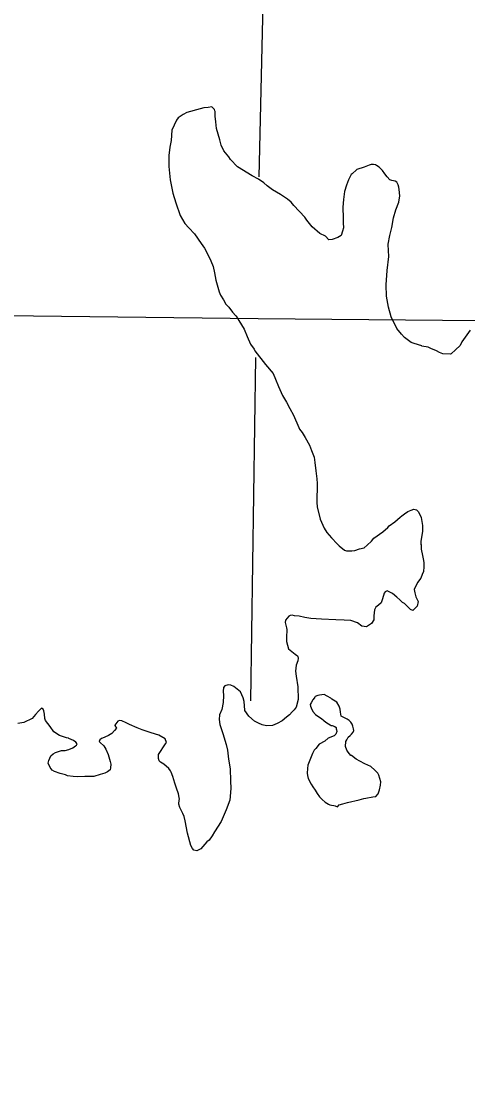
# Model space of a CAD drawing. Extents: x 369523 to 838377, y 495025 to 936819.
# Drawn here: x 532460 to 535025, y 829080 to 835168 of the extents above; entities that cross this region are included whole.
import ezdxf

# ---------------------------------------------------------------- set-up
doc = ezdxf.new("R2010")
doc.units = 0
for name, color, linetype in [('Level 10', 7, 'Continuous'), ('Level 22', 7, 'Continuous'), ('Level 6', 7, 'Continuous')]:
    doc.layers.add(name, color=color, linetype=linetype)

msp = doc.modelspace()

# ---------------------------------------------------------------- linework, layer by layer
at = {"layer": 'Level 10'}
for points in [[(534561.3, 834272.5), (534549.2, 834290.4), (534535.1, 834310.3), (534517, 834328.2), (534500.9, 834338), (534494.9, 834342), (534482.9, 834343.9), (534470.9, 834343.7), (534459, 834339.6), (534429.2, 834329.4), (534387.4, 834315), (534385.4, 834312.9), (534361.7, 834290.7), (534355.7, 834286.7), (534340, 834256.5), (534328.3, 834224.4), (534316.7, 834188.2), (534311.1, 834142.2), (534307.5, 834098.1), (534310, 834036.1), (534310.2, 834008.1), (534310.5, 833980.1), (534304.7, 833960), (534296.9, 833935.9), (534279, 833923.7), (534245.2, 833913.4), (534227.3, 833911.3), (534207.1, 833931.1), (534175.1, 833946.8), (534130.9, 833986.4), (534100.6, 834024.2), (534088.5, 834042.1), (534026.1, 834107.5), (534010, 834127.4), (533989.8, 834145.2), (533949.7, 834170.9), (533903.6, 834198.5), (533873.5, 834222.2), (533853.4, 834238.1), (533823.3, 834259.8), (533787.2, 834279.5), (533703, 834330.7), (533662.7, 834372.4), (533652.6, 834388.3), (533624.4, 834422.1), (533608.1, 834456), (533599.9, 834485.9), (533581.4, 834551.8), (533577.1, 834589.8), (533574.8, 834621.7), (533574.6, 834649.8), (533572.5, 834653.7), (533570.5, 834659.7), (533554.4, 834675.6), (533534.5, 834671.4), (533508.6, 834669.2), (533466.7, 834658.8), (533432.9, 834648.5), (533411, 834642.3), (533389.2, 834632.1), (533361.4, 834611.8), (533351.5, 834599.7), (533324.1, 834541.4), (533320.6, 834481.4), (533313, 834443.3), (533307.4, 834395.2), (533307.9, 834333.1), (533314.6, 834255.2), (533331.2, 834179.3), (533347.6, 834123.4), (533372.2, 834051.6), (533400.5, 834005.8), (533422.7, 833980), (533454.9, 833946.2), (533493.3, 833890.6), (533513.5, 833862.7), (533533.8, 833822.9), (533550, 833791), (533562.2, 833757.1), (533570.5, 833721.2), (533576.9, 833679.2), (533585.1, 833651.3), (533597.4, 833611.3), (533605.5, 833593.4), (533621.7, 833565.5), (533635.9, 833541.7), (533652, 833523.8), (533674.2, 833494), (533692.3, 833474.1), (533700.4, 833464.2), (533710.5, 833446.3), (533740.9, 833396.5), (533757.2, 833354.6), (533777.5, 833310.8), (533797.7, 833283), (533801.8, 833273), (533862.3, 833193.5), (533906.7, 833141.9), (533920.9, 833110), (533937.2, 833068.1), (533961.6, 833016.3)], [(534561.3, 834272.5), (534549.2, 834290.4), (534535.1, 834310.3), (534517, 834328.2), (534500.9, 834338), (534494.9, 834342), (534482.9, 834343.9), (534470.9, 834343.7), (534459, 834339.6), (534429.2, 834329.4), (534387.4, 834315), (534385.4, 834312.9), (534361.7, 834290.7), (534355.7, 834286.7), (534340, 834256.5), (534328.3, 834224.4), (534316.7, 834188.2), (534311.1, 834142.2), (534307.5, 834098.1), (534310, 834036.1), (534310.2, 834008.1), (534310.5, 833980.1), (534304.7, 833960), (534296.9, 833935.9), (534279, 833923.7), (534245.2, 833913.4), (534227.3, 833911.3), (534207.1, 833931.1), (534175.1, 833946.8), (534130.9, 833986.4), (534100.6, 834024.2), (534088.5, 834042.1), (534026.1, 834107.5), (534010, 834127.4), (533989.8, 834145.2), (533949.7, 834170.9), (533903.6, 834198.5), (533873.5, 834222.2), (533853.4, 834238.1), (533823.3, 834259.8), (533787.2, 834279.5), (533703, 834330.7), (533662.7, 834372.4), (533652.6, 834388.3), (533624.4, 834422.1), (533608.1, 834456), (533599.9, 834485.9), (533581.4, 834551.8), (533577.1, 834589.8), (533574.8, 834621.7), (533574.6, 834649.8), (533572.5, 834653.7), (533570.5, 834659.7), (533554.4, 834675.6), (533534.5, 834671.4), (533508.6, 834669.2), (533466.7, 834658.8), (533432.9, 834648.5), (533411, 834642.3), (533389.2, 834632.1), (533361.4, 834611.8), (533351.5, 834599.7), (533324.1, 834541.4), (533320.6, 834481.4), (533313, 834443.3), (533307.4, 834395.2), (533307.9, 834333.1), (533314.6, 834255.2), (533331.2, 834179.3), (533347.6, 834123.4), (533372.2, 834051.6), (533400.5, 834005.8), (533422.7, 833980), (533454.9, 833946.2), (533493.3, 833890.6), (533513.5, 833862.7), (533533.8, 833822.9), (533550, 833791), (533562.2, 833757.1), (533570.5, 833721.2), (533576.9, 833679.2), (533585.1, 833651.3), (533597.4, 833611.3), (533605.5, 833593.4), (533621.7, 833565.5), (533635.9, 833541.7), (533652, 833523.8), (533674.2, 833494), (533692.3, 833474.1), (533700.4, 833464.2), (533710.5, 833446.3), (533740.9, 833396.5), (533757.2, 833354.6), (533777.5, 833310.8), (533797.7, 833283), (533801.8, 833273), (533862.3, 833193.5), (533906.7, 833141.9), (533920.9, 833110), (533937.2, 833068.1), (533961.6, 833016.3)], [(535039.7, 833392.3), (534990.4, 833323.9), (534980.6, 833303.8), (534954.9, 833277.5), (534929.1, 833255.3), (534923.2, 833253.2), (534881.3, 833254.8), (534863.2, 833262.7), (534845.2, 833272.5), (534813.2, 833286.2), (534797.1, 833294.1), (534761.2, 833299.8), (534761.2, 833301.8), (534717.2, 833315.4), (534699.1, 833321.2), (534661, 833348.9), (534644.9, 833368.7), (534616.7, 833400.5), (534584.2, 833468.2), (534569.7, 833524.1), (534559.2, 833586.1), (534556.7, 833652.1), (534561.9, 833734.2), (534571.2, 833814.3), (534568.6, 833884.4), (534568.6, 833886.4), (534578.2, 833936.5), (534589.7, 833982.6), (534599.3, 834036.7), (534612.8, 834082.9), (534628.4, 834127), (534634.1, 834163.1), (534631.8, 834201.1), (534629.7, 834213.1), (534625.6, 834227.1), (534617.4, 834243), (534607.4, 834248.9), (534589.4, 834252.8), (534577.4, 834256.7), (534561.3, 834272.5)], [(535039.7, 833392.3), (534990.4, 833323.9), (534980.6, 833303.8), (534954.9, 833277.5), (534929.1, 833255.3), (534923.2, 833253.2), (534881.3, 833254.8), (534863.2, 833262.7), (534845.2, 833272.5), (534813.2, 833286.2), (534797.1, 833294.1), (534761.2, 833299.8), (534761.2, 833301.8), (534717.2, 833315.4), (534699.1, 833321.2), (534661, 833348.9), (534644.9, 833368.7), (534616.7, 833400.5), (534584.2, 833468.2), (534569.7, 833524.1), (534559.2, 833586.1), (534556.7, 833652.1), (534561.9, 833734.2), (534571.2, 833814.3), (534568.6, 833884.4), (534568.6, 833886.4), (534578.2, 833936.5), (534589.7, 833982.6), (534599.3, 834036.7), (534612.8, 834082.9), (534628.4, 834127), (534634.1, 834163.1), (534631.8, 834201.1), (534629.7, 834213.1), (534625.6, 834227.1), (534617.4, 834243), (534607.4, 834248.9), (534589.4, 834252.8), (534577.4, 834256.7), (534561.3, 834272.5)], [(533961.6, 833016.3), (533983.9, 832976.5), (534002.2, 832940.6), (534024.4, 832902.8), (534055, 832831), (534059, 832821.1), (534073.2, 832803.2), (534091.4, 832773.3), (534115.7, 832729.5), (534127.9, 832699.6), (534142.2, 832661.7), (534146.5, 832629.8), (534152.9, 832581.8), (534157.2, 832535.8), (534159.5, 832509.8), (534159.8, 832469.8), (534158.1, 832439.7), (534158.4, 832399.7), (534160.6, 832375.7), (534177.2, 832303.8), (534199.6, 832252), (534215.7, 832228.1), (534241.9, 832196.4), (534274.1, 832162.6), (534286.2, 832150.7), (534316.3, 832127), (534328.4, 832123.1), (534358.3, 832121.4), (534376.2, 832123.5), (534404.1, 832133.8), (534430, 832140), (534447.8, 832154.2), (534471.5, 832178.4), (534485.3, 832194.6), (534536.9, 832231.1), (534566.6, 832257.4), (534574.5, 832265.4), (534606.2, 832289.7), (534635.9, 832316), (534645.8, 832324.1), (534661.7, 832334.3), (534681.5, 832348.5), (534699.4, 832356.6), (534715.3, 832362.8), (534731.3, 832358.9), (534741.4, 832347), (534757.6, 832313.1), (534759.7, 832303.1), (534766, 832267.2), (534764.3, 832233.1), (534754.8, 832177), (534757.2, 832131), (534765.5, 832095.1), (534769.6, 832077.1), (534771.8, 832055.1), (534772, 832031.1), (534770.3, 832003.1), (534762.4, 831987), (534754.6, 831964.9), (534736.9, 831940.7), (534717.3, 831900.5), (534721.5, 831880.5), (534727.6, 831858.6), (534739.8, 831830.7), (534734.1, 831804.6), (534710.4, 831778.4), (534696.3, 831784.2), (534676.2, 831804.1), (534662.1, 831820), (534650.1, 831825.9), (534634, 831839.7), (534617.9, 831855.6), (534591.8, 831877.4), (534577.8, 831885.2), (534561.7, 831893.1), (534549.8, 831887), (534543.9, 831878.9), (534536.2, 831846.8), (534528.4, 831822.7), (534512.6, 831810.6), (534496.7, 831798.4), (534488.9, 831782.4), (534485.2, 831748.3), (534485.3, 831728.3), (534485.4, 831726.3), (534471.6, 831704.2), (534443.8, 831685.9), (534415.9, 831689.6), (534391.8, 831707.4), (534353.7, 831721.1), (534315.8, 831722.7), (534267.9, 831726.3), (534184.1, 831729.6), (534124.2, 831733), (534088.3, 831738.7), (534056.3, 831746.4), (534030.3, 831748.2), (534016.3, 831752), (534004.4, 831749.9), (533996.4, 831745.9), (533978.7, 831723.7)], [(533961.6, 833016.3), (533983.9, 832976.5), (534002.2, 832940.6), (534024.4, 832902.8), (534055, 832831), (534059, 832821.1), (534073.2, 832803.2), (534091.4, 832773.3), (534115.7, 832729.5), (534127.9, 832699.6), (534142.2, 832661.7), (534146.5, 832629.8), (534152.9, 832581.8), (534157.2, 832535.8), (534159.5, 832509.8), (534159.8, 832469.8), (534158.1, 832439.7), (534158.4, 832399.7), (534160.6, 832375.7), (534177.2, 832303.8), (534199.6, 832252), (534215.7, 832228.1), (534241.9, 832196.4), (534274.1, 832162.6), (534286.2, 832150.7), (534316.3, 832127), (534328.4, 832123.1), (534358.3, 832121.4), (534376.2, 832123.5), (534404.1, 832133.8), (534430, 832140), (534447.8, 832154.2), (534471.5, 832178.4), (534485.3, 832194.6), (534536.9, 832231.1), (534566.6, 832257.4), (534574.5, 832265.4), (534606.2, 832289.7), (534635.9, 832316), (534645.8, 832324.1), (534661.7, 832334.3), (534681.5, 832348.5), (534699.4, 832356.6), (534715.3, 832362.8), (534731.3, 832358.9), (534741.4, 832347), (534757.6, 832313.1), (534759.7, 832303.1), (534766, 832267.2), (534764.3, 832233.1), (534754.8, 832177), (534756.7, 832141.7)], [(533978.7, 831723.7), (533976.8, 831709.7), (533983, 831679.7), (533985.1, 831669.7), (533983.5, 831623.7), (533983.7, 831601.6), (533989.9, 831579.7), (533996, 831559.7), (534034.2, 831528.1), (534046.2, 831518.2), (534048.3, 831514.2), (534050.4, 831504.2), (534048.5, 831490.2), (534038.7, 831464.1), (534035, 831430), (534039.3, 831402), (534049.8, 831340.1), (534050.4, 831268.1), (534038.8, 831223.9), (534027, 831207.8), (534017.1, 831195.7), (534001.3, 831179.6), (533983.4, 831165.4), (533959.7, 831145.2), (533929.9, 831128.9), (533904, 831118.6), (533868.1, 831116.3), (533844.2, 831122.1), (533822.1, 831131.9), (533800.1, 831143.7), (533767.9, 831171.4), (533743.7, 831203.2), (533743.7, 831205.2), (533741.3, 831255.2), (533735.1, 831277.2), (533718.8, 831311.1), (533700.8, 831326.9), (533680.7, 831342.7), (533664.6, 831350.6), (533648.7, 831352.4), (533628.8, 831346.3), (533620.9, 831336.2), (533619, 831316.2), (533621.3, 831290.2), (533619.6, 831250.1), (533612, 831210), (533598.3, 831179.9), (533596.5, 831151.8), (533600.7, 831123.9), (533617.1, 831072), (533637.6, 831008.1), (533643.9, 830976.2), (533650.3, 830924.2), (533660.8, 830868.3), (533661.4, 830800.2), (533663.7, 830756.2), (533658.3, 830688.1), (533636.9, 830631.9), (533607.5, 830565.6), (533570.1, 830507.2), (533556.4, 830483.1), (533538.6, 830458.9), (533526.7, 830448.8), (533491.2, 830408.4), (533469.3, 830396.2), (533451.3, 830400.1), (533443.3, 830410), (533435.1, 830427.9), (533414.6, 830497.8), (533402, 830569.7), (533395.8, 830593.7), (533387.7, 830611.6), (533371.4, 830645.5), (533365.3, 830665.4), (533367.1, 830689.5), (533369, 830693.5), (533366.9, 830703.5), (533362.8, 830725.5), (533352.5, 830757.4), (533342.3, 830785.3), (533330, 830825.2), (533321.8, 830849.2), (533317.7, 830857.1), (533307.6, 830871), (533279.5, 830894.8), (533259.5, 830906.6), (533251.4, 830914.6), (533249.3, 830928.6), (533249.1, 830950.6), (533288.5, 831013), (533294.4, 831021), (533286.2, 831041), (533250.1, 831062.6), (533206.1, 831076.2), (533154.1, 831093.8), (533126.1, 831103.5), (533082, 831123.1), (533062, 831133), (533038, 831144.8), (533024, 831146.6), (533014, 831142.5)], [(534400.5, 830690.9), (534428.3, 830697.2), (534440.3, 830699.3), (534480.1, 830707.6), (534496.1, 830709.8), (534509.9, 830723.9), (534517.7, 830748), (534523.4, 830774.1), (534525.3, 830794.1), (534515, 830832), (534508.9, 830844), (534490.8, 830861.8), (534468.7, 830881.6), (534434.6, 830897.3), (534404.5, 830913.1), (534384.5, 830924.9), (534356.4, 830944.6), (534352.4, 830944.6), (534338.3, 830964.5), (534330.2, 830976.4), (534322, 830996.4), (534323.8, 831026.4), (534329.7, 831034.5), (534337.5, 831050.5), (534349.4, 831060.7), (534357.3, 831068.7), (534367.2, 831078.8), (534371.1, 831088.9), (534369, 831098.9), (534364.9, 831114.8), (534360.8, 831124.8), (534352.8, 831136.7), (534344.7, 831146.7), (534332.7, 831154.6), (534298.6, 831172.3), (534294.4, 831194.2), (534292.3, 831212.2), (534286.1, 831228.2), (534272, 831252.1), (534243.9, 831269.8), (534237.8, 831275.8), (534217.8, 831285.6), (534199.8, 831295.4), (534173.9, 831293.2), (534163.9, 831291.1), (534148, 831285), (534146, 831280.9), (534136.2, 831266.8), (534134.2, 831264.8), (534126.4, 831248.7), (534120.5, 831238.7), (534122.5, 831228.7), (534124.6, 831218.7), (534134.8, 831198.8), (534150.9, 831180.9), (534175, 831163.1), (534185, 831157.2), (534199, 831147.3), (534209.1, 831137.4), (534225.2, 831127.6), (534235.2, 831121.6), (534241.2, 831117.7), (534245.2, 831117.7), (534261.2, 831111.9), (534269.2, 831105.9), (534269.3, 831097.9), (534271.3, 831092), (534273.4, 831084), (534267.6, 831067.9), (534257.7, 831057.8), (534223.9, 831045.5), (534204.1, 831027.3), (534172.3, 831011), (534152.6, 830984.8), (534142.7, 830976.7), (534132.8, 830956.6)], [(533014, 831142.5), (532998.3, 831120.4), (532998.3, 831118.4), (533006.4, 831102.4), (532996.6, 831088.3), (532980.7, 831072.2), (532960.9, 831060), (532941, 831049.8), (532927.1, 831045.7), (532921.1, 831043.6), (532911.2, 831035.5), (532907.3, 831025.5), (532913.4, 831019.5), (532933.5, 831001.7), (532945.6, 830981.8), (532959.8, 830951.9), (532966, 830924), (532970.2, 830910), (532974.3, 830896), (532972.5, 830874), (532970.6, 830862), (532954.7, 830851.8), (532940.8, 830843.7), (532912.9, 830835.4), (532877.1, 830825.1), (532825.2, 830824.6), (532783.4, 830822.2), (532757.4, 830824), (532725.5, 830827.7), (532713.5, 830833.6), (532683.5, 830841.3), (532651.4, 830853.1), (532637.4, 830860.9), (532625.3, 830876.8), (532615.1, 830900.8), (532619, 830916.8), (532624.8, 830930.9), (532630.7, 830942.9), (532642.6, 830955), (532656.5, 830963.2), (532690.3, 830973.5), (532712.3, 830973.7), (532734.1, 830979.9), (532756, 830990.1), (532771.9, 831000.2), (532777.8, 831004.3), (532781.7, 831012.3), (532773.7, 831022.3), (532759.6, 831032.2), (532733.6, 831043.9), (532731.6, 831045.9), (532719.6, 831047.8), (532679.6, 831059.4), (532647.5, 831081.2), (532625.3, 831113), (532599.1, 831146.8), (532595, 831158.7), (532592.8, 831182.7), (532590.6, 831202.7), (532586.5, 831212.7), (532576.5, 831216.6), (532558.7, 831200.4), (532540.9, 831180.3), (532523.1, 831158.1), (532475.5, 831135.6), (532439.6, 831129.3)], [(534132.8, 830956.6), (534105.5, 830890.3), (534103.7, 830870.3), (534101.9, 830844.3), (534104, 830830.3), (534108.1, 830812.3), (534126.4, 830780.5), (534134.5, 830764.5), (534148.6, 830746.6), (534160.8, 830726.7), (534172.9, 830706.8), (534189, 830693), (534205.1, 830677.1), (534225.1, 830665.3), (534233.1, 830661.4), (534243.1, 830659.4), (534255.1, 830657.5), (534263.1, 830655.6), (534277.1, 830649.7), (534287, 830661.8), (534306.9, 830668), (534334.8, 830674.3), (534400.5, 830690.9)]]:
    msp.add_lwpolyline(points, dxfattribs=at)
at = {"layer": 'Level 22'}
for points in [[(534094, 848534.8), (534032.6, 844069.6), (533928.4, 838759.5), (533825.2, 834273.8)], [(533804.9, 833233.4), (533776.3, 831259.6)]]:
    msp.add_lwpolyline(points, dxfattribs=at)
at = {"layer": 'Level 6'}
msp.add_lwpolyline([(544176.1, 823451.5), (544238.2, 828092.9), (544245.6, 828159), (544358.4, 833397.2), (539111.4, 833409.4), (533820.2, 833457.3), (528658.5, 833518.3)], dxfattribs=at)
msp.add_lwpolyline([(544176.1, 823451.5), (544238.2, 828092.9), (544245.6, 828159), (544358.4, 833397.2), (539111.4, 833409.4), (533820.2, 833457.3), (528658.5, 833518.3)], dxfattribs=at)

doc.saveas('drawing.dxf')
